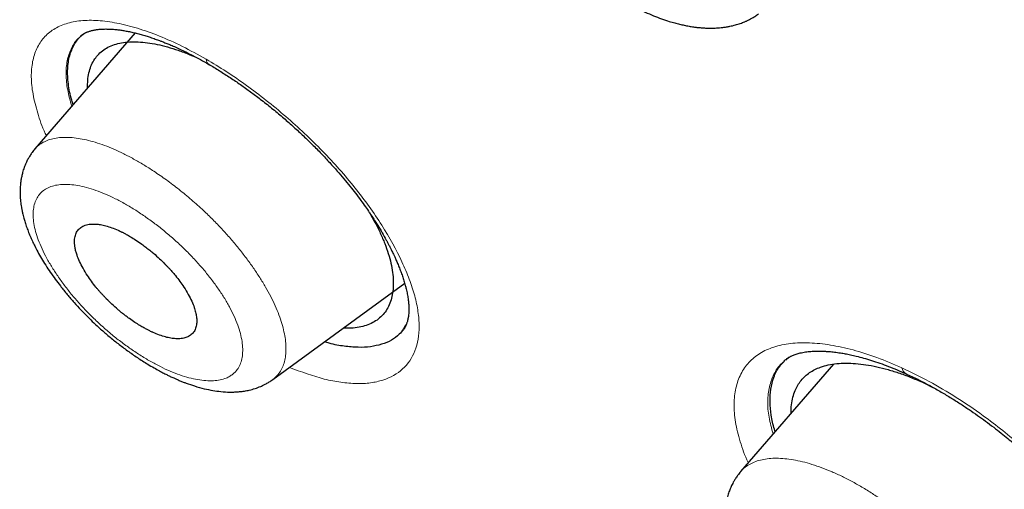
# Model space of a CAD drawing. Header units: millimetres. Extents: x 8 to 473, y 11 to 654.
# Tile 128 of 656: x 423.79 to 435.31, y 153.58 to 159.08. Entities that reach past the tile are written whole.
import ezdxf

# ---------------------------------------------------------------- set-up
doc = ezdxf.new("R2010")
doc.units = ezdxf.units.MM

msp = doc.modelspace()

# ---------------------------------------------------------------- linework, layer by layer
at = {"color": 7, "linetype": 'Continuous', "lineweight": 30}
for p, q in [((425.137, 158.921), (423.964, 157.565)), ((424.515, 158.897), (424.501, 158.884)), ((423.965, 157.564), (423.966, 157.565)), ((426.748, 154.866), (428.294, 155.993)), ((433.314, 155.047), (432.227, 153.79)), ((434.373, 154.827), (434.477, 154.776))]:
    msp.add_line(p, q, dxfattribs=at)
at = {"color": 8, "linetype": 'Continuous', "lineweight": 0}
for p, q in [((424.541, 158.914), (424.506, 158.885)), ((432.794, 155.127), (432.755, 155.095))]:
    msp.add_line(p, q, dxfattribs=at)
for centre, radius, start, end in [((426.044, 158.615), 0.0745, 180.6916, 235.0083), ((434.207, 155.015), 0.0915, 186.6301, 240.3344)]:
    msp.add_arc(centre, radius, start, end, dxfattribs=at)
at = {"color": 7, "linetype": 'Continuous', "lineweight": 30}
for points, knots in [([(461.434, 127.874), (461.503, 128.563), (461.639, 129.933), (461.54, 132.212), (461.29, 134.581), (460.901, 137.032), (460.362, 139.8), (459.645, 142.896), (458.744, 146.322), (457.642, 150.206), (456.345, 154.543), (454.93, 159.312), (453.45, 164.132), (451.817, 169.061), (450.26, 173.284), (448.852, 176.755), (447.679, 179.425), (446.358, 182.169), (444.847, 184.993), (443.205, 187.727), (441.44, 190.34), (439.591, 192.787), (437.567, 195.163), (435.439, 197.421), (433.265, 199.554), (430.707, 201.901), (427.767, 204.412), (424.458, 207.034), (421.166, 209.481), (417.898, 211.771), (414.664, 213.894), (411.475, 215.849), (408.338, 217.655), (405.242, 219.372), (402.157, 221.077), (399.085, 222.71), (396.044, 224.214), (393.06, 225.541), (390.158, 226.671), (387.349, 227.606), (384.65, 228.31), (382.381, 228.689), (380.529, 228.788), (379.054, 228.678), (377.734, 228.33), (376.634, 227.685), (375.805, 226.721), (375.206, 225.417), (374.869, 224.029), (374.819, 222.972), (374.8, 222.571)], [0, 0, 0, 0, 0.0200047, 0.0398126, 0.0594823, 0.0790442, 0.098539, 0.1240032, 0.1493793, 0.1746635, 0.2089867, 0.2432628, 0.2776948, 0.3122934, 0.3470638, 0.3645565, 0.3821766, 0.3999474, 0.417905, 0.4360854, 0.4514078, 0.4669063, 0.4824142, 0.4977299, 0.5128612, 0.5278497, 0.5501285, 0.5722459, 0.5942634, 0.6162413, 0.6382062, 0.660093, 0.6818368, 0.7033851, 0.7249325, 0.7466767, 0.7685648, 0.7905255, 0.8125089, 0.8345238, 0.8566401, 0.8789195, 0.893908, 0.9090407, 0.9243532, 0.9398664, 0.9553564, 0.9706894, 0.9888644, 1, 1, 1, 1]), ([(459.222, 127.783), (459.279, 128.334), (459.392, 129.433), (459.354, 131.24), (459.203, 133.126), (458.946, 135.084), (458.606, 137.096), (458.12, 139.544), (457.444, 142.453), (456.55, 145.836), (455.526, 149.427), (454.387, 153.21), (453.193, 157.163), (451.97, 161.137), (450.669, 165.161), (449.243, 169.258), (447.913, 172.748), (446.74, 175.593), (445.791, 177.759), (444.755, 179.961), (443.615, 182.199), (442.353, 184.472), (441.065, 186.581), (439.779, 188.505), (438.531, 190.231), (437.189, 191.934), (435.607, 193.78), (433.775, 195.737), (431.713, 197.775), (429.472, 199.849), (427.063, 201.942), (424.497, 204.038), (421.926, 206.024), (419.361, 207.91), (416.594, 209.848), (413.637, 211.799), (410.505, 213.728), (407.407, 215.519), (404.335, 217.224), (401.274, 218.913), (398.238, 220.521), (395.247, 221.992), (392.516, 223.197), (390.046, 224.162), (387.827, 224.928), (385.677, 225.555), (383.612, 226.025), (381.762, 226.295), (380.136, 226.366), (378.734, 226.248), (377.595, 225.937), (376.712, 225.458), (376.055, 224.861), (375.536, 224.114), (375.103, 223.143), (374.794, 221.92), (374.634, 220.435), (374.621, 218.835), (374.727, 217.149), (374.931, 215.396), (375.305, 212.994), (375.923, 209.899), (376.848, 206.079), (377.905, 202.19), (379.046, 198.262), (380.219, 194.321), (381.349, 190.585), (382.48, 187.024), (383.628, 183.631), (384.881, 180.183), (386.104, 177.101), (386.984, 174.991), (387.408, 174.052), (387.49, 173.87)], [0, 0, 0, 0, 0.012215, 0.024412, 0.036596, 0.048766, 0.060927, 0.073082, 0.092172, 0.111249, 0.13031, 0.151946, 0.173571, 0.195212, 0.216878, 0.238563, 0.260269, 0.271132, 0.282006, 0.292893, 0.303792, 0.314705, 0.32563, 0.333834, 0.342045, 0.350258, 0.35847, 0.369407, 0.38033, 0.391239, 0.404312, 0.417369, 0.430424, 0.443476, 0.456526, 0.472832, 0.489119, 0.505383, 0.521624, 0.537868, 0.55414, 0.570431, 0.586733, 0.59978, 0.61283, 0.625882, 0.638943, 0.652018, 0.662926, 0.673848, 0.684783, 0.692993, 0.701206, 0.709417, 0.717621, 0.728547, 0.739459, 0.750357, 0.761244, 0.772118, 0.782981, 0.804686, 0.826372, 0.848038, 0.869678, 0.891304, 0.912939, 0.931134, 0.949343, 0.967563, 0.985796, 0.997263, 1, 1, 1, 1]), ([(404.423, 216.669), (404.504, 216.624), (404.661, 216.537), (404.892, 216.409), (405.115, 216.285), (405.328, 216.167), (405.533, 216.053), (405.725, 215.946), (405.904, 215.846), (406.072, 215.752), (406.232, 215.663), (406.384, 215.578), (406.534, 215.494), (406.679, 215.412), (406.82, 215.333), (406.951, 215.259), (407.073, 215.191), (407.187, 215.126), (407.298, 215.064), (407.409, 215.001), (407.616, 214.884), (407.923, 214.709), (408.331, 214.476), (408.745, 214.238), (409.271, 213.934), (409.908, 213.562), (410.657, 213.119), (411.407, 212.667), (412.164, 212.204), (412.928, 211.729), (413.699, 211.24), (414.471, 210.743), (415.246, 210.236), (416.023, 209.719), (416.801, 209.192), (417.563, 208.668), (418.308, 208.148), (419.037, 207.632), (419.638, 207.2), (420.111, 206.857), (420.455, 206.605), (420.8, 206.352), (421.146, 206.095), (421.464, 205.858), (421.754, 205.641), (422.015, 205.444), (422.281, 205.242), (422.552, 205.036), (422.825, 204.827), (423.096, 204.618), (423.329, 204.437), (423.525, 204.285), (423.683, 204.162), (423.839, 204.039), (423.993, 203.919), (424.129, 203.812), (424.244, 203.721), (424.339, 203.646), (424.412, 203.588), (424.465, 203.545), (424.502, 203.517), (424.535, 203.49), (424.563, 203.468), (424.584, 203.451), (424.6, 203.438), (424.616, 203.426), (424.636, 203.409), (424.662, 203.389), (424.699, 203.36), (424.747, 203.321), (424.808, 203.273), (424.876, 203.218), (424.95, 203.158), (425.029, 203.095), (425.111, 203.029), (425.194, 202.962), (425.277, 202.895), (425.429, 202.772), (425.649, 202.593), (425.934, 202.36), (426.22, 202.124), (426.508, 201.886), (426.8, 201.643), (427.092, 201.397), (427.387, 201.147), (427.641, 200.931), (427.853, 200.749), (428.022, 200.603), (428.193, 200.455), (428.363, 200.307), (428.528, 200.163), (428.685, 200.025), (428.832, 199.896), (428.971, 199.773), (429.093, 199.665), (429.199, 199.571), (429.291, 199.489), (429.377, 199.412), (429.46, 199.337), (429.552, 199.255), (429.659, 199.159), (429.783, 199.046), (429.917, 198.925), (430.06, 198.795), (430.213, 198.655), (430.375, 198.506), (430.545, 198.35), (430.717, 198.19), (430.889, 198.03), (431.103, 197.829), (431.36, 197.587), (431.656, 197.306), (431.95, 197.023), (432.245, 196.737), (432.541, 196.446), (432.836, 196.154), (433.129, 195.86), (433.448, 195.537), (433.792, 195.184), (434.16, 194.801), (434.526, 194.414), (434.889, 194.024), (435.25, 193.631), (435.607, 193.234), (435.96, 192.835), (436.309, 192.433), (436.652, 192.03), (436.991, 191.625), (437.325, 191.218), (437.652, 190.811), (437.973, 190.404), (438.29, 189.995), (438.605, 189.58), (438.862, 189.236), (439.06, 188.966), (439.201, 188.773), (439.34, 188.58), (439.475, 188.39), (439.604, 188.209), (439.725, 188.037), (439.839, 187.874), (439.946, 187.719), (440.037, 187.588), (440.112, 187.478), (440.173, 187.388), (440.233, 187.3), (440.294, 187.21), (440.36, 187.112), (440.432, 187.005), (440.508, 186.89), (440.59, 186.767), (440.677, 186.634), (440.771, 186.491), (440.86, 186.353), (440.944, 186.223), (441.021, 186.101), (441.1, 185.979), (441.175, 185.861), (441.243, 185.752), (441.305, 185.654), (441.36, 185.567), (441.408, 185.489), (441.446, 185.428), (441.476, 185.38), (441.497, 185.346), (441.514, 185.318), (441.527, 185.298), (441.537, 185.281), (441.55, 185.26), (441.571, 185.227), (441.599, 185.18), (441.635, 185.122), (441.677, 185.053), (441.724, 184.977), (441.774, 184.895), (441.824, 184.812), (441.875, 184.729), (441.925, 184.644), (442.007, 184.508), (442.12, 184.319), (442.272, 184.061), (442.433, 183.785), (442.602, 183.492), (442.767, 183.201), (442.927, 182.916), (443.082, 182.637), (443.232, 182.363), (443.414, 182.028), (443.627, 181.631), (443.869, 181.17), (444.105, 180.712), (444.337, 180.254), (444.565, 179.798), (444.788, 179.343), (445.028, 178.843), (445.286, 178.299), (445.558, 177.711), (445.777, 177.229), (445.946, 176.85), (446.07, 176.571), (446.195, 176.286), (446.321, 175.996), (446.425, 175.754), (446.507, 175.561), (446.567, 175.419), (446.628, 175.276), (446.688, 175.133), (446.747, 174.993), (446.806, 174.851), (446.865, 174.708), (446.924, 174.566), (446.979, 174.433), (447.03, 174.309), (447.077, 174.193), (447.121, 174.086), (447.164, 173.98), (447.209, 173.869), (447.258, 173.748), (447.311, 173.615), (447.368, 173.474), (447.428, 173.323), (447.491, 173.165), (447.556, 172.998), (447.624, 172.827), (447.712, 172.602), (447.819, 172.328), (447.951, 171.987), (448.085, 171.636), (448.222, 171.275), (448.43, 170.723), (448.707, 169.977), (449.035, 169.073), (449.343, 168.207), (449.633, 167.377), (449.916, 166.55), (450.234, 165.609), (450.582, 164.555), (450.96, 163.389), (451.328, 162.228), (451.69, 161.072), (452.077, 159.813), (452.49, 158.452), (452.93, 156.99), (453.366, 155.53), (453.803, 154.071), (454.239, 152.614), (454.671, 151.161), (455.073, 149.793), (455.443, 148.511), (455.782, 147.316), (456.074, 146.261), (456.321, 145.346), (456.48, 144.746), (456.59, 144.323), (456.654, 144.073), (456.72, 143.816), (456.787, 143.553), (456.848, 143.309), (456.904, 143.087), (456.953, 142.888), (457.001, 142.692), (457.047, 142.503), (457.087, 142.34), (457.12, 142.2), (457.149, 142.081), (457.172, 141.983), (457.191, 141.903), (457.205, 141.844), (457.217, 141.791), (457.227, 141.748), (457.235, 141.715), (457.241, 141.691), (457.246, 141.668), (457.252, 141.642), (457.26, 141.61), (457.269, 141.569), (457.281, 141.518), (457.296, 141.455), (457.312, 141.386), (457.343, 141.249), (457.391, 141.042), (457.448, 140.789), (457.5, 140.552), (457.548, 140.333), (457.596, 140.114), (457.643, 139.896), (457.688, 139.682), (457.74, 139.434), (457.797, 139.154), (457.86, 138.842), (457.918, 138.544), (457.973, 138.257), (458.025, 137.979), (458.076, 137.701), (458.126, 137.422), (458.175, 137.14), (458.222, 136.863), (458.266, 136.592), (458.309, 136.327), (458.344, 136.097), (458.373, 135.907), (458.394, 135.763), (458.413, 135.628), (458.43, 135.509), (458.445, 135.404), (458.458, 135.312), (458.469, 135.227), (458.48, 135.143), (458.492, 135.055), (458.504, 134.963), (458.516, 134.864), (458.529, 134.761), (458.543, 134.652), (458.557, 134.535), (458.573, 134.391), (458.593, 134.22), (458.613, 134.026), (458.633, 133.832), (458.652, 133.64), (458.669, 133.448), (458.683, 133.293), (458.693, 133.172), (458.699, 133.087), (458.706, 133.002), (458.712, 132.919), (458.718, 132.842), (458.722, 132.773), (458.726, 132.713), (458.73, 132.661), (458.733, 132.615), (458.735, 132.577), (458.737, 132.544), (458.739, 132.516), (458.74, 132.487), (458.742, 132.454), (458.744, 132.416), (458.747, 132.372), (458.75, 132.323), (458.752, 132.268), (458.755, 132.209), (458.758, 132.143), (458.762, 132.072), (458.765, 131.995), (458.768, 131.912), (458.771, 131.824), (458.775, 131.725), (458.778, 131.62), (458.78, 131.51), (458.782, 131.405), (458.784, 131.304), (458.785, 131.208), (458.785, 131.12), (458.785, 131.038), (458.785, 130.968), (458.785, 130.906), (458.785, 130.848), (458.784, 130.787), (458.783, 130.721), (458.782, 130.643), (458.78, 130.551), (458.777, 130.444), (458.773, 130.347), (458.77, 130.26), (458.767, 130.186), (458.763, 130.11), (458.759, 130.036), (458.756, 129.966), (458.752, 129.902), (458.748, 129.844), (458.744, 129.792), (458.741, 129.745), (458.738, 129.703), (458.735, 129.665), (458.732, 129.634), (458.73, 129.607), (458.728, 129.585), (458.727, 129.566), (458.725, 129.549), (458.724, 129.531), (458.722, 129.509), (458.719, 129.481), (458.716, 129.447), (458.712, 129.406), (458.708, 129.36), (458.702, 129.307), (458.696, 129.248), (458.689, 129.183), (458.681, 129.111), (458.671, 129.034), (458.661, 128.952), (458.649, 128.863), (458.635, 128.768), (458.62, 128.668), (458.603, 128.563), (458.584, 128.452), (458.563, 128.336), (458.548, 128.257), (458.54, 128.217)], [0, 0, 0, 0, 0.00246, 0.004828, 0.007103, 0.009285, 0.011374, 0.013371, 0.015169, 0.016884, 0.018517, 0.020068, 0.021536, 0.023078, 0.024518, 0.025855, 0.027089, 0.028228, 0.029348, 0.030473, 0.031603, 0.035684, 0.039833, 0.044047, 0.048279, 0.055837, 0.063394, 0.07095, 0.078506, 0.086216, 0.093926, 0.101636, 0.109346, 0.117055, 0.124765, 0.132474, 0.139655, 0.146834, 0.154015, 0.1574, 0.160784, 0.164169, 0.167556, 0.171003, 0.17352, 0.176084, 0.178695, 0.181351, 0.184052, 0.186724, 0.189334, 0.190913, 0.192469, 0.194001, 0.195511, 0.196986, 0.19799, 0.198916, 0.199765, 0.200139, 0.200495, 0.200834, 0.201123, 0.201323, 0.20145, 0.201592, 0.201791, 0.202047, 0.202362, 0.202861, 0.203459, 0.204156, 0.204862, 0.205648, 0.20647, 0.207288, 0.208101, 0.208911, 0.211769, 0.214574, 0.217326, 0.220214, 0.22306, 0.225936, 0.228847, 0.231792, 0.233456, 0.235132, 0.236818, 0.238514, 0.240179, 0.241728, 0.243189, 0.244564, 0.245853, 0.246822, 0.247736, 0.248594, 0.249397, 0.250207, 0.251351, 0.25259, 0.253923, 0.255357, 0.256887, 0.258512, 0.260231, 0.261975, 0.263697, 0.265398, 0.26846, 0.27145, 0.274368, 0.277415, 0.280434, 0.283452, 0.286469, 0.289487, 0.293335, 0.297186, 0.301038, 0.304893, 0.308752, 0.312618, 0.316483, 0.320333, 0.324177, 0.328016, 0.331853, 0.335689, 0.339456, 0.343247, 0.347096, 0.351007, 0.352779, 0.354564, 0.356361, 0.358114, 0.35979, 0.361359, 0.362853, 0.364272, 0.365615, 0.366468, 0.367288, 0.368074, 0.36887, 0.369766, 0.370766, 0.371804, 0.372934, 0.374158, 0.375474, 0.376881, 0.377957, 0.37908, 0.380245, 0.381351, 0.382361, 0.38326, 0.384067, 0.384782, 0.385405, 0.38577, 0.386093, 0.386351, 0.386536, 0.386659, 0.386807, 0.387128, 0.387559, 0.388099, 0.38873, 0.389459, 0.390216, 0.390981, 0.391753, 0.392531, 0.393318, 0.395517, 0.397771, 0.400454, 0.403196, 0.405899, 0.40855, 0.411148, 0.413694, 0.416188, 0.420529, 0.424846, 0.429163, 0.433481, 0.437802, 0.442123, 0.446445, 0.45209, 0.457737, 0.463383, 0.466045, 0.468743, 0.471505, 0.474331, 0.47722, 0.47859, 0.479974, 0.481372, 0.482784, 0.484171, 0.485496, 0.486978, 0.488373, 0.489682, 0.490906, 0.492043, 0.493094, 0.494092, 0.495164, 0.49638, 0.497691, 0.499097, 0.500578, 0.502152, 0.503818, 0.50554, 0.507242, 0.510525, 0.513727, 0.517435, 0.521029, 0.524569, 0.534051, 0.543533, 0.552, 0.560466, 0.568933, 0.5774, 0.589495, 0.60159, 0.613685, 0.62578, 0.637875, 0.653302, 0.668729, 0.684157, 0.699585, 0.715012, 0.730438, 0.745865, 0.758697, 0.771529, 0.78436, 0.792828, 0.801296, 0.803961, 0.806689, 0.809498, 0.812389, 0.815361, 0.817528, 0.819737, 0.821932, 0.824017, 0.825989, 0.827363, 0.828677, 0.82993, 0.83064, 0.831321, 0.831914, 0.832405, 0.832743, 0.833008, 0.833229, 0.833512, 0.833867, 0.834294, 0.834889, 0.835584, 0.836375, 0.837196, 0.840193, 0.84329, 0.845703, 0.848174, 0.850673, 0.853132, 0.855549, 0.857923, 0.861569, 0.86511, 0.868594, 0.8718, 0.875007, 0.878213, 0.881422, 0.884697, 0.888066, 0.89111, 0.894227, 0.897417, 0.899248, 0.900966, 0.902569, 0.904058, 0.905232, 0.906325, 0.907335, 0.9083, 0.909348, 0.910489, 0.91165, 0.912895, 0.914222, 0.915633, 0.917127, 0.919487, 0.921872, 0.924252, 0.926627, 0.928996, 0.93136, 0.93243, 0.933499, 0.934567, 0.935624, 0.9366, 0.937481, 0.938224, 0.938883, 0.939458, 0.939948, 0.940353, 0.940679, 0.941031, 0.941451, 0.941941, 0.942502, 0.943125, 0.943817, 0.944581, 0.945414, 0.946335, 0.947329, 0.948396, 0.949536, 0.950729, 0.952236, 0.953663, 0.955011, 0.956368, 0.957633, 0.958807, 0.959889, 0.960881, 0.961618, 0.962376, 0.963196, 0.96408, 0.965027, 0.966363, 0.967808, 0.969362, 0.970346, 0.97137, 0.972433, 0.973483, 0.974457, 0.975339, 0.976146, 0.976878, 0.977537, 0.978138, 0.978661, 0.979103, 0.979468, 0.979806, 0.980045, 0.980281, 0.980519, 0.980827, 0.981225, 0.981714, 0.982294, 0.982964, 0.983726, 0.984578, 0.985522, 0.986557, 0.987683, 0.9889, 0.990209, 0.99161, 0.993103, 0.994688, 0.996366, 0.998136, 1, 1, 1, 1]), ([(429.61, 161.801), (429.598, 161.787), (429.577, 161.762), (429.552, 161.725), (429.533, 161.695), (429.518, 161.669), (429.501, 161.636), (429.482, 161.594), (429.463, 161.544), (429.448, 161.497), (429.437, 161.451), (429.428, 161.403), (429.421, 161.351), (429.417, 161.3), (429.416, 161.249), (429.416, 161.2), (429.419, 161.152), (429.424, 161.105), (429.431, 161.06), (429.439, 161.014), (429.449, 160.969), (429.459, 160.928), (429.471, 160.887), (429.485, 160.843), (429.502, 160.794), (429.524, 160.736), (429.55, 160.675), (429.578, 160.616), (429.603, 160.566), (429.625, 160.525), (429.645, 160.49), (429.66, 160.463), (429.674, 160.44), (429.687, 160.418), (429.703, 160.393), (429.722, 160.362), (429.749, 160.321), (429.786, 160.268), (429.832, 160.204), (429.884, 160.136), (429.942, 160.065), (430.006, 159.991), (430.076, 159.915), (430.153, 159.836), (430.231, 159.762), (430.308, 159.692), (430.384, 159.627), (430.463, 159.563), (430.543, 159.502), (430.624, 159.444), (430.704, 159.39), (430.779, 159.342), (430.843, 159.304), (430.893, 159.275), (430.93, 159.255), (430.957, 159.24), (430.983, 159.227), (431.015, 159.21), (431.058, 159.189), (431.124, 159.158), (431.207, 159.122), (431.301, 159.086), (431.383, 159.059), (431.453, 159.039), (431.511, 159.024), (431.568, 159.011), (431.622, 159), (431.671, 158.993), (431.719, 158.986), (431.766, 158.982), (431.817, 158.979), (431.866, 158.977), (431.909, 158.978), (431.946, 158.979), (431.982, 158.982), (432.021, 158.986), (432.061, 158.992), (432.099, 158.999), (432.134, 159.006), (432.175, 159.017), (432.222, 159.032), (432.262, 159.047), (432.288, 159.058), (432.301, 159.064), (432.315, 159.071), (432.334, 159.08), (432.36, 159.094), (432.397, 159.116), (432.422, 159.134), (432.437, 159.144)], [0, 0, 0, 0, 0.013104, 0.023714, 0.031805, 0.038145, 0.044615, 0.057809, 0.070984, 0.082396, 0.093349, 0.104755, 0.11721, 0.131043, 0.14158, 0.152939, 0.165745, 0.175352, 0.185414, 0.197685, 0.207266, 0.216677, 0.226091, 0.235625, 0.246961, 0.260321, 0.276031, 0.289531, 0.300853, 0.310275, 0.318162, 0.324525, 0.329154, 0.333957, 0.339914, 0.34702, 0.355276, 0.368971, 0.384259, 0.400446, 0.417539, 0.435545, 0.454476, 0.474346, 0.495179, 0.512543, 0.530458, 0.548921, 0.567429, 0.584432, 0.603434, 0.619945, 0.633972, 0.64552, 0.652526, 0.65815, 0.66273, 0.6693, 0.678587, 0.690607, 0.711323, 0.731771, 0.751834, 0.765776, 0.778163, 0.789861, 0.802499, 0.814237, 0.823025, 0.834363, 0.846391, 0.857795, 0.868185, 0.876149, 0.88397, 0.893009, 0.903611, 0.912844, 0.920682, 0.928708, 0.942557, 0.955899, 0.959289, 0.96271, 0.966162, 0.970109, 0.977541, 0.9875, 1, 1, 1, 1]), ([(424.413, 158.084), (424.407, 158.1), (424.377, 158.187), (424.352, 158.33), (424.342, 158.505), (424.366, 158.658), (424.421, 158.786), (424.481, 158.873), (424.531, 158.907), (424.544, 158.916)], [0, 0, 0, 0, 0.0431905, 0.2230364, 0.40206, 0.580893, 0.7595546, 0.9377362, 1, 1, 1, 1]), ([(424.496, 158.882), (424.499, 158.885), (424.505, 158.891), (424.516, 158.899), (424.527, 158.906), (424.539, 158.914), (424.549, 158.919), (424.558, 158.923), (424.564, 158.927), (424.574, 158.931), (424.586, 158.936), (424.601, 158.941), (424.617, 158.946), (424.632, 158.95), (424.654, 158.955), (424.685, 158.961), (424.728, 158.966), (424.779, 158.968), (424.836, 158.967), (424.892, 158.964), (424.945, 158.958), (424.993, 158.951), (425.044, 158.942), (425.097, 158.931), (425.151, 158.918), (425.207, 158.904), (425.262, 158.887), (425.308, 158.873), (425.345, 158.86), (425.372, 158.851), (425.397, 158.842), (425.424, 158.832), (425.457, 158.819), (425.497, 158.803), (425.545, 158.784), (425.599, 158.76), (425.662, 158.732), (425.734, 158.698), (425.814, 158.657), (425.904, 158.61), (425.968, 158.573), (426.001, 158.554)], [0, 0, 0, 0, 0.02904, 0.0538861, 0.0745188, 0.0911887, 0.1056959, 0.1184038, 0.1298143, 0.1428262, 0.1621454, 0.1829138, 0.2017743, 0.218697, 0.2350182, 0.2722316, 0.3107704, 0.3509633, 0.3930543, 0.4373473, 0.4663635, 0.4963923, 0.5268007, 0.5572901, 0.5878617, 0.6185161, 0.6486323, 0.6753285, 0.691018, 0.7050154, 0.7173165, 0.7289241, 0.7448899, 0.7659215, 0.7879931, 0.8138126, 0.8433981, 0.8767732, 0.9139688, 0.9550259, 1, 1, 1, 1]), ([(424.581, 158.278), (424.581, 158.308), (424.581, 158.37), (424.595, 158.454), (424.618, 158.533), (424.653, 158.602), (424.697, 158.663), (424.752, 158.714), (424.818, 158.755), (424.893, 158.786), (424.977, 158.807), (425.071, 158.817), (425.172, 158.818), (425.28, 158.808), (425.395, 158.789), (425.515, 158.759), (425.641, 158.72), (425.76, 158.676), (425.838, 158.641), (425.872, 158.626)], [0, 0, 0, 0, 0.057019, 0.116961, 0.176845, 0.236672, 0.296448, 0.356194, 0.415946, 0.475736, 0.53559, 0.595515, 0.655496, 0.715506, 0.775513, 0.835487, 0.895406, 0.955267, 1, 1, 1, 1]), ([(425.999, 158.556), (426.041, 158.53), (426.125, 158.48), (426.25, 158.4), (426.371, 158.318), (426.488, 158.234), (426.61, 158.143), (426.734, 158.045), (426.861, 157.939), (426.98, 157.835), (427.096, 157.729), (427.208, 157.621), (427.316, 157.512), (427.414, 157.407), (427.502, 157.309), (427.581, 157.216), (427.652, 157.13), (427.718, 157.046), (427.778, 156.966), (427.832, 156.891), (427.878, 156.825), (427.916, 156.768), (427.949, 156.717), (427.987, 156.657), (428.031, 156.583), (428.07, 156.515), (428.097, 156.464), (428.113, 156.433), (428.126, 156.407), (428.137, 156.387), (428.146, 156.368), (428.157, 156.345), (428.171, 156.316), (428.187, 156.28), (428.207, 156.235), (428.228, 156.185), (428.248, 156.131), (428.268, 156.077), (428.285, 156.022), (428.3, 155.973), (428.31, 155.931), (428.318, 155.898), (428.324, 155.868), (428.329, 155.839), (428.334, 155.811), (428.337, 155.783), (428.34, 155.755), (428.342, 155.73), (428.343, 155.705), (428.343, 155.68), (428.342, 155.653), (428.34, 155.626), (428.337, 155.604), (428.334, 155.587), (428.331, 155.573), (428.328, 155.56), (428.325, 155.547), (428.321, 155.533), (428.317, 155.521), (428.313, 155.511), (428.309, 155.502), (428.305, 155.493), (428.3, 155.483), (428.295, 155.474), (428.289, 155.465), (428.283, 155.455), (428.275, 155.444), (428.268, 155.436), (428.265, 155.432)], [0, 0, 0, 0, 0.029589, 0.058326, 0.086218, 0.11327, 0.139483, 0.171065, 0.201332, 0.230283, 0.257917, 0.287886, 0.316141, 0.342691, 0.367544, 0.390709, 0.412196, 0.432001, 0.452972, 0.47165, 0.488036, 0.502133, 0.514351, 0.526668, 0.548161, 0.570657, 0.579767, 0.58824, 0.594988, 0.600005, 0.604496, 0.610471, 0.61814, 0.627501, 0.639991, 0.654281, 0.669471, 0.685503, 0.70237, 0.720017, 0.732818, 0.743746, 0.753692, 0.763492, 0.773149, 0.782666, 0.792518, 0.803005, 0.814145, 0.826286, 0.840109, 0.853789, 0.865155, 0.874451, 0.883107, 0.889838, 0.898331, 0.908466, 0.917277, 0.924097, 0.931114, 0.938852, 0.946631, 0.954321, 0.961771, 0.971875, 0.984623, 1, 1, 1, 1]), ([(423.965, 157.566), (423.954, 157.552), (423.934, 157.527), (423.909, 157.492), (423.893, 157.464), (423.88, 157.442), (423.87, 157.421), (423.855, 157.39), (423.837, 157.346), (423.82, 157.294), (423.809, 157.244), (423.801, 157.2), (423.796, 157.161), (423.792, 157.125), (423.791, 157.091), (423.79, 157.057), (423.791, 157.023), (423.793, 156.987), (423.796, 156.952), (423.801, 156.917), (423.806, 156.881), (423.813, 156.843), (423.822, 156.805), (423.832, 156.764), (423.845, 156.717), (423.863, 156.661), (423.884, 156.603), (423.908, 156.544), (423.934, 156.487), (423.963, 156.426), (423.998, 156.359), (424.041, 156.283), (424.09, 156.203), (424.144, 156.122), (424.201, 156.042), (424.267, 155.955), (424.34, 155.864), (424.421, 155.77), (424.5, 155.684), (424.578, 155.604), (424.655, 155.529), (424.739, 155.452), (424.833, 155.371), (424.938, 155.286), (425.049, 155.203), (425.165, 155.122), (425.269, 155.056), (425.355, 155.005), (425.419, 154.97), (425.472, 154.942), (425.509, 154.923), (425.534, 154.911), (425.55, 154.903), (425.568, 154.895), (425.593, 154.884), (425.625, 154.869), (425.662, 154.854), (425.7, 154.838), (425.757, 154.817), (425.839, 154.789), (425.943, 154.76), (426.046, 154.739), (426.145, 154.725), (426.232, 154.72), (426.305, 154.721), (426.361, 154.725), (426.418, 154.732), (426.478, 154.744), (426.542, 154.761), (426.593, 154.78), (426.627, 154.796), (426.649, 154.806), (426.676, 154.82), (426.71, 154.84), (426.734, 154.857), (426.748, 154.866)], [0, 0, 0, 0, 0.012855, 0.023027, 0.030484, 0.035892, 0.041327, 0.04693, 0.060832, 0.075693, 0.087244, 0.098453, 0.10817, 0.116655, 0.124908, 0.133259, 0.141317, 0.150433, 0.159327, 0.167283, 0.175546, 0.185458, 0.195223, 0.203394, 0.21507, 0.228994, 0.243534, 0.257158, 0.271045, 0.284102, 0.300328, 0.318857, 0.337909, 0.357496, 0.377263, 0.396289, 0.420441, 0.443212, 0.464609, 0.484639, 0.503474, 0.522562, 0.546201, 0.570672, 0.596009, 0.622244, 0.649417, 0.666089, 0.680468, 0.692473, 0.702092, 0.706005, 0.709317, 0.712914, 0.718358, 0.725688, 0.73479, 0.743643, 0.75154, 0.773654, 0.800181, 0.823756, 0.846223, 0.871382, 0.885783, 0.899294, 0.912903, 0.927247, 0.944486, 0.9614, 0.966411, 0.971516, 0.978623, 0.988116, 1, 1, 1, 1]), ([(427.882, 156.818), (427.904, 156.78), (427.95, 156.7), (428.01, 156.579), (428.062, 156.457), (428.104, 156.339), (428.134, 156.226), (428.154, 156.119), (428.162, 156.018), (428.159, 155.924), (428.146, 155.837), (428.122, 155.758), (428.087, 155.687), (428.042, 155.626), (427.987, 155.573), (427.921, 155.531), (427.845, 155.499), (427.76, 155.478), (427.67, 155.466), (427.604, 155.467), (427.572, 155.467)], [0, 0, 0, 0, 0.049672, 0.105712, 0.161736, 0.217785, 0.273868, 0.330006, 0.386204, 0.442448, 0.498713, 0.554971, 0.611193, 0.667362, 0.723476, 0.779551, 0.835588, 0.891622, 0.947684, 1, 1, 1, 1]), ([(425.347, 155.418), (425.373, 155.407), (425.423, 155.386), (425.493, 155.364), (425.557, 155.35), (425.608, 155.344), (425.647, 155.344), (425.678, 155.346), (425.706, 155.351), (425.731, 155.357), (425.754, 155.366), (425.783, 155.382), (425.815, 155.408), (425.843, 155.452), (425.857, 155.501), (425.861, 155.551), (425.857, 155.601), (425.847, 155.654), (425.829, 155.715), (425.802, 155.784), (425.761, 155.864), (425.714, 155.942), (425.662, 156.016), (425.621, 156.068), (425.589, 156.107), (425.569, 156.13), (425.549, 156.153), (425.528, 156.176), (425.506, 156.199), (425.471, 156.234), (425.421, 156.283), (425.37, 156.329), (425.331, 156.361), (425.31, 156.379), (425.288, 156.397), (425.264, 156.415), (425.241, 156.433), (425.201, 156.461), (425.149, 156.497), (425.088, 156.535), (425.046, 156.559), (425.018, 156.574), (425.003, 156.582), (424.989, 156.589), (424.976, 156.595), (424.965, 156.6), (424.955, 156.605), (424.946, 156.609), (424.915, 156.623), (424.864, 156.644), (424.794, 156.666), (424.731, 156.68), (424.679, 156.686), (424.635, 156.687), (424.598, 156.684), (424.566, 156.677), (424.538, 156.667), (424.505, 156.651), (424.472, 156.623), (424.445, 156.58), (424.431, 156.535), (424.427, 156.491), (424.428, 156.452), (424.433, 156.411), (424.443, 156.367), (424.459, 156.314), (424.486, 156.248), (424.526, 156.168), (424.574, 156.09), (424.625, 156.016), (424.668, 155.961), (424.702, 155.92), (424.726, 155.892), (424.751, 155.864), (424.777, 155.837), (424.814, 155.798), (424.867, 155.747), (424.917, 155.702), (424.951, 155.673), (424.967, 155.66), (424.983, 155.646), (425, 155.633), (425.017, 155.62), (425.034, 155.607), (425.052, 155.593), (425.085, 155.569), (425.132, 155.537), (425.189, 155.501), (425.237, 155.473), (425.276, 155.453), (425.306, 155.437), (425.327, 155.427), (425.34, 155.422), (425.345, 155.419), (425.347, 155.418), (425.347, 155.418), (425.347, 155.418), (425.347, 155.418), (425.347, 155.418)], [0, 0, 0, 0, 0.018073, 0.035453, 0.05214, 0.068135, 0.078416, 0.088389, 0.098054, 0.107412, 0.116463, 0.125206, 0.146373, 0.167396, 0.188279, 0.203856, 0.219355, 0.23478, 0.250129, 0.26905, 0.288729, 0.309167, 0.325, 0.341261, 0.34678, 0.352345, 0.357959, 0.363621, 0.36933, 0.375088, 0.389753, 0.406623, 0.411407, 0.416343, 0.421431, 0.42667, 0.43206, 0.437601, 0.453203, 0.466732, 0.478188, 0.48195, 0.485421, 0.488599, 0.491486, 0.494082, 0.496385, 0.498397, 0.500117, 0.517837, 0.534957, 0.551476, 0.567394, 0.579698, 0.591618, 0.603154, 0.614306, 0.625075, 0.646062, 0.66698, 0.68783, 0.700315, 0.712776, 0.725216, 0.737634, 0.75003, 0.769031, 0.78876, 0.80922, 0.82505, 0.841292, 0.847908, 0.854589, 0.861336, 0.86815, 0.87503, 0.890048, 0.906992, 0.910548, 0.914179, 0.917884, 0.921664, 0.925518, 0.929447, 0.93345, 0.937527, 0.952084, 0.964714, 0.975416, 0.98419, 0.991035, 0.995952, 0.998941, 0.999711, 0.999916, 0.999973, 0.99999, 1, 1, 1, 1]), ([(428.319, 155.528), (428.293, 155.482), (428.228, 155.367), (428.069, 155.287), (427.897, 155.248), (427.75, 155.24), (427.586, 155.256), (427.456, 155.275), (427.374, 155.303), (427.356, 155.309)], [0, 0, 0, 0, 0.180514, 0.440946, 0.571253, 0.70168, 0.832201, 0.96274, 1, 1, 1, 1]), ([(432.735, 155.084), (432.739, 155.088), (432.747, 155.095), (432.761, 155.106), (432.777, 155.117), (432.792, 155.127), (432.805, 155.133), (432.815, 155.139), (432.828, 155.145), (432.845, 155.152), (432.866, 155.161), (432.889, 155.168), (432.913, 155.175), (432.94, 155.181), (432.971, 155.187), (433.003, 155.192), (433.034, 155.195), (433.065, 155.198), (433.097, 155.199), (433.134, 155.2), (433.175, 155.2), (433.218, 155.198), (433.258, 155.195), (433.294, 155.192), (433.327, 155.188), (433.361, 155.184), (433.402, 155.178), (433.454, 155.169), (433.515, 155.157), (433.586, 155.141), (433.668, 155.119), (433.76, 155.092), (433.857, 155.06), (433.958, 155.022), (434.059, 154.982), (434.128, 154.951), (434.162, 154.936)], [0, 0, 0, 0, 0.032195, 0.059834, 0.082938, 0.102482, 0.119159, 0.133443, 0.149291, 0.175137, 0.201817, 0.226466, 0.250166, 0.276531, 0.305366, 0.334445, 0.360392, 0.383205, 0.40637, 0.432696, 0.462202, 0.492444, 0.519038, 0.541242, 0.560012, 0.580135, 0.602259, 0.634234, 0.668963, 0.70619, 0.751532, 0.80012, 0.850778, 0.901015, 0.950754, 1, 1, 1, 1]), ([(432.633, 154.259), (432.63, 154.268), (432.606, 154.334), (432.583, 154.452), (432.567, 154.61), (432.577, 154.76), (432.613, 154.897), (432.667, 155.008), (432.721, 155.062), (432.742, 155.084)], [0, 0, 0, 0, 0.0233802, 0.182987, 0.3472258, 0.5179166, 0.6950491, 0.8785102, 1, 1, 1, 1]), ([(432.818, 154.474), (432.818, 154.474), (432.816, 154.509), (432.822, 154.572), (432.837, 154.661), (432.863, 154.737), (432.896, 154.803), (432.934, 154.858), (432.981, 154.907), (433.034, 154.949), (433.095, 154.985), (433.167, 155.015), (433.253, 155.039), (433.352, 155.055), (433.459, 155.06), (433.573, 155.056), (433.694, 155.042), (433.821, 155.018), (433.953, 154.985), (434.09, 154.942), (434.23, 154.89), (434.326, 154.848), (434.373, 154.827)], [0, 0, 0, 0, 0.001167, 0.056769, 0.112321, 0.167822, 0.214034, 0.260211, 0.306358, 0.352488, 0.398624, 0.444788, 0.50024, 0.555762, 0.611342, 0.666955, 0.72257, 0.778157, 0.833693, 0.889171, 0.944601, 1, 1, 1, 1]), ([(434.162, 154.936), (434.208, 154.914), (434.298, 154.872), (434.431, 154.803), (434.558, 154.732), (434.679, 154.66), (434.793, 154.589), (434.9, 154.518), (434.999, 154.45), (435.095, 154.38), (435.188, 154.311), (435.275, 154.243), (435.353, 154.18), (435.422, 154.123), (435.483, 154.07), (435.541, 154.019), (435.607, 153.959), (435.684, 153.887), (435.773, 153.801), (435.864, 153.707), (435.958, 153.606), (436.043, 153.508), (436.119, 153.418), (436.181, 153.339), (436.237, 153.266), (436.285, 153.2), (436.326, 153.142), (436.36, 153.091), (436.385, 153.053), (436.403, 153.025), (436.417, 153.002), (436.433, 152.978), (436.451, 152.948), (436.473, 152.912), (436.496, 152.871), (436.521, 152.826), (436.547, 152.777), (436.572, 152.728), (436.596, 152.68), (436.623, 152.621), (436.651, 152.553), (436.679, 152.48), (436.702, 152.413), (436.719, 152.352), (436.732, 152.298), (436.74, 152.258), (436.745, 152.228), (436.749, 152.204), (436.752, 152.177), (436.755, 152.151), (436.756, 152.127), (436.757, 152.106), (436.757, 152.085), (436.757, 152.063), (436.756, 152.039), (436.754, 152.015), (436.751, 151.992), (436.748, 151.971), (436.744, 151.954), (436.741, 151.938), (436.736, 151.921), (436.731, 151.904), (436.726, 151.888), (436.72, 151.875), (436.715, 151.863), (436.709, 151.849), (436.7, 151.832), (436.688, 151.813), (436.678, 151.799), (436.673, 151.792), (436.67, 151.789)], [0, 0, 0, 0, 0.030299, 0.059183, 0.086655, 0.112714, 0.137356, 0.160577, 0.182373, 0.202741, 0.224268, 0.243924, 0.26171, 0.277625, 0.291671, 0.304736, 0.318559, 0.339259, 0.361533, 0.385382, 0.41081, 0.437802, 0.458041, 0.477978, 0.496069, 0.512304, 0.526686, 0.539215, 0.549753, 0.555434, 0.560374, 0.566426, 0.574025, 0.583169, 0.593853, 0.605332, 0.618166, 0.631344, 0.6441, 0.656435, 0.678647, 0.699364, 0.718616, 0.736786, 0.754034, 0.769659, 0.776491, 0.784547, 0.794243, 0.804811, 0.813903, 0.821358, 0.828691, 0.838411, 0.849594, 0.860433, 0.870596, 0.880171, 0.888547, 0.896832, 0.906502, 0.917526, 0.927373, 0.935491, 0.942604, 0.951189, 0.96066, 0.971407, 0.984484, 1, 1, 1, 1]), ([(432.229, 153.792), (432.216, 153.777), (432.194, 153.75), (432.168, 153.71), (432.149, 153.679), (432.134, 153.653), (432.118, 153.62), (432.1, 153.578), (432.081, 153.524), (432.066, 153.467), (432.055, 153.408), (432.048, 153.348), (432.045, 153.284), (432.046, 153.216), (432.052, 153.149), (432.061, 153.085), (432.073, 153.024), (432.088, 152.963), (432.107, 152.898), (432.132, 152.83), (432.156, 152.769), (432.178, 152.72), (432.197, 152.68), (432.214, 152.646), (432.229, 152.618), (432.24, 152.597), (432.25, 152.579), (432.263, 152.556), (432.283, 152.521), (432.311, 152.475), (432.347, 152.419), (432.395, 152.347), (432.457, 152.263), (432.533, 152.167), (432.617, 152.068), (432.709, 151.968), (432.811, 151.866), (432.912, 151.773), (433.01, 151.689), (433.104, 151.614), (433.199, 151.541), (433.293, 151.475), (433.383, 151.416), (433.464, 151.365), (433.538, 151.322), (433.6, 151.288), (433.65, 151.262), (433.69, 151.242), (433.725, 151.224), (433.757, 151.209), (433.79, 151.195), (433.826, 151.178), (433.869, 151.16), (433.917, 151.141), (433.965, 151.123), (434.01, 151.107), (434.063, 151.09), (434.126, 151.071), (434.203, 151.051), (434.285, 151.034), (434.362, 151.022), (434.437, 151.013), (434.506, 151.009), (434.569, 151.008), (434.622, 151.01), (434.664, 151.014), (434.704, 151.018), (434.741, 151.024), (434.779, 151.031), (434.827, 151.042), (434.883, 151.059), (434.933, 151.078), (434.967, 151.094), (434.989, 151.105), (435.018, 151.12), (435.054, 151.141), (435.079, 151.159), (435.093, 151.168)], [0, 0, 0, 0, 0.013937, 0.0251, 0.033452, 0.039804, 0.046276, 0.059503, 0.072722, 0.087604, 0.101881, 0.115859, 0.131564, 0.148308, 0.164295, 0.179376, 0.194537, 0.207555, 0.223256, 0.240189, 0.256174, 0.266026, 0.275463, 0.283916, 0.290509, 0.295245, 0.298846, 0.303076, 0.312185, 0.323459, 0.336889, 0.352455, 0.374838, 0.398114, 0.422299, 0.447417, 0.473501, 0.500602, 0.521573, 0.543009, 0.564926, 0.586214, 0.605752, 0.623552, 0.639623, 0.65397, 0.663559, 0.672188, 0.679857, 0.686564, 0.69288, 0.700847, 0.710049, 0.720871, 0.731626, 0.741387, 0.750448, 0.766315, 0.783213, 0.801626, 0.821359, 0.835192, 0.85352, 0.868653, 0.879448, 0.890666, 0.899296, 0.907946, 0.917347, 0.926941, 0.943307, 0.959706, 0.964826, 0.970155, 0.977579, 0.987522, 1, 1, 1, 1])]:
    msp.add_open_spline(points, degree=3, knots=knots, dxfattribs=at)
at = {"color": 8, "linetype": 'Continuous', "lineweight": 0}
for points, knots in [([(404.357, 216.8), (405.719, 216.043), (408.436, 214.534), (412.556, 212.089), (416.373, 209.598), (419.876, 207.134), (423.061, 204.751), (426.269, 202.195), (429.116, 199.748), (431.575, 197.48), (433.642, 195.441), (435.643, 193.306), (437.532, 191.082), (439.277, 188.8), (440.968, 186.341), (442.564, 183.737), (444.049, 181.02), (445.365, 178.351), (446.541, 175.729), (447.95, 172.308), (449.503, 168.135), (451.133, 163.258), (452.609, 158.469), (454.025, 153.719), (455.409, 149.088), (456.65, 144.636), (457.689, 140.408), (458.372, 136.904), (458.766, 134.083), (458.941, 131.895), (458.967, 129.804), (458.782, 128.559), (458.689, 127.935)], [0, 0, 0, 0, 0.041621, 0.083027, 0.124254, 0.155187, 0.186259, 0.217684, 0.249258, 0.270278, 0.291311, 0.312423, 0.333508, 0.354515, 0.375614, 0.400882, 0.426039, 0.451271, 0.476543, 0.501735, 0.551843, 0.601883, 0.651941, 0.702019, 0.752119, 0.798831, 0.845298, 0.891449, 0.918531, 0.94558, 0.97268, 1, 1, 1, 1]), ([(404.545, 216.264), (405.877, 215.523), (408.54, 214.042), (412.598, 211.647), (416.38, 209.2), (419.867, 206.759), (423.039, 204.399), (426.22, 201.879), (429.034, 199.476), (431.468, 197.244), (433.517, 195.234), (435.495, 193.132), (437.364, 190.935), (439.08, 188.665), (440.737, 186.217), (442.295, 183.628), (443.737, 180.932), (445.009, 178.291), (446.142, 175.708), (447.549, 172.211), (449.134, 167.85), (450.815, 162.685), (452.342, 157.618), (453.845, 152.587), (455.325, 147.59), (456.641, 142.689), (457.54, 138.609), (458.079, 135.323), (458.333, 132.789), (458.402, 130.373), (458.175, 128.96), (458.061, 128.25)], [0, 0, 0, 0, 0.0410577, 0.0821105, 0.1232452, 0.154293, 0.1856069, 0.2169079, 0.2481504, 0.2691403, 0.2901685, 0.3111004, 0.3320142, 0.3531455, 0.3742811, 0.3994959, 0.4247209, 0.4498671, 0.4748816, 0.4998442, 0.5533653, 0.6069417, 0.66044, 0.71389, 0.7673728, 0.8209497, 0.8746258, 0.905931, 0.9371643, 0.9684378, 1, 1, 1, 1]), ([(457.698, 128.22), (457.796, 128.781), (457.989, 129.897), (458.005, 131.772), (457.886, 133.735), (457.635, 135.789), (457.202, 138.385), (456.53, 141.556), (455.573, 145.323), (454.492, 149.167), (453.333, 153.059), (452.164, 156.969), (450.985, 160.9), (449.734, 164.88), (448.366, 168.927), (447.091, 172.371), (445.966, 175.174), (445.048, 177.307), (444.04, 179.479), (442.928, 181.688), (441.691, 183.931), (440.425, 186.009), (439.158, 187.904), (437.927, 189.601), (436.608, 191.267), (435.059, 193.066), (433.262, 194.976), (431.23, 196.972), (429.018, 199.001), (426.643, 201.048), (424.113, 203.1), (421.578, 205.046), (419.054, 206.892), (416.346, 208.775), (413.463, 210.664), (410.411, 212.53), (407.392, 214.267), (405.398, 215.377), (404.4, 215.932)], [0, 0, 0, 0, 0.025219, 0.050243, 0.075219, 0.100224, 0.1253, 0.167123, 0.208897, 0.250637, 0.292347, 0.334058, 0.375777, 0.417537, 0.459293, 0.500974, 0.521789, 0.542616, 0.563499, 0.584464, 0.60542, 0.626337, 0.642078, 0.657874, 0.67353, 0.689088, 0.709897, 0.730837, 0.751765, 0.776717, 0.8017, 0.826792, 0.851776, 0.8766, 0.907472, 0.938289, 0.969126, 1, 1, 1, 1]), ([(424.098, 157.719), (424.094, 157.728), (424.049, 157.82), (423.994, 157.985), (423.936, 158.208), (423.916, 158.41), (423.932, 158.59), (423.982, 158.743), (424.064, 158.87), (424.179, 158.968), (424.324, 159.035), (424.498, 159.07), (424.699, 159.071), (424.922, 159.041), (425.163, 158.981), (425.42, 158.889), (425.69, 158.769), (425.876, 158.666), (425.969, 158.614)], [0, 0, 0, 0, 0.007142, 0.073209, 0.139373, 0.205756, 0.272163, 0.338358, 0.404435, 0.470461, 0.536514, 0.602722, 0.668954, 0.735035, 0.801068, 0.867149, 0.9334, 1, 1, 1, 1]), ([(424.489, 158.871), (424.48, 158.863), (424.435, 158.827), (424.384, 158.736), (424.337, 158.6), (424.324, 158.438), (424.341, 158.26), (424.377, 158.128), (424.395, 158.063)], [0, 0, 0, 0, 0.051154, 0.241454, 0.432219, 0.623797, 0.815273, 1, 1, 1, 1]), ([(425.969, 158.614), (426.048, 158.567), (426.205, 158.473), (426.519, 158.256), (426.905, 157.952), (427.266, 157.612), (427.531, 157.328), (427.714, 157.11), (427.88, 156.891), (428.078, 156.599), (428.236, 156.311), (428.351, 156.039), (428.415, 155.843), (428.454, 155.659), (428.467, 155.49), (428.455, 155.336), (428.406, 155.156), (428.284, 154.978), (428.09, 154.868), (427.896, 154.825), (427.732, 154.816), (427.55, 154.832), (427.295, 154.879), (427.083, 154.958), (426.944, 155.009)], [0, 0, 0, 0, 0.035895, 0.071789, 0.143485, 0.215049, 0.250802, 0.286537, 0.322287, 0.358063, 0.42963, 0.465495, 0.501378, 0.537294, 0.573292, 0.609299, 0.645228, 0.716871, 0.788367, 0.82411, 0.859851, 0.895612, 0.931406, 1, 1, 1, 1]), ([(423.966, 157.565), (423.968, 157.568), (423.982, 157.588), (424.019, 157.617), (424.074, 157.651), (424.139, 157.676), (424.211, 157.693), (424.29, 157.701), (424.376, 157.7), (424.468, 157.69), (424.566, 157.671), (424.668, 157.644), (424.741, 157.619), (424.777, 157.606)], [0, 0, 0, 0, 0.015104, 0.113414, 0.211642, 0.30986, 0.40812, 0.506452, 0.604875, 0.703405, 0.802069, 0.90091, 1, 1, 1, 1]), ([(424.777, 157.606), (424.814, 157.592), (424.888, 157.563), (425.003, 157.509), (425.119, 157.448), (425.238, 157.38), (425.366, 157.298), (425.505, 157.203), (425.652, 157.091), (425.798, 156.971), (425.93, 156.853), (426.048, 156.738), (426.154, 156.629), (426.254, 156.517), (426.349, 156.404), (426.438, 156.29), (426.521, 156.175), (426.597, 156.061), (426.666, 155.948), (426.726, 155.837), (426.779, 155.729), (426.822, 155.623), (426.857, 155.522), (426.882, 155.425), (426.898, 155.334), (426.905, 155.247), (426.903, 155.167), (426.891, 155.093), (426.871, 155.025), (426.841, 154.965), (426.802, 154.913), (426.77, 154.88), (426.749, 154.868), (426.747, 154.867)], [0, 0, 0, 0, 0.032449, 0.06476, 0.096961, 0.129088, 0.161172, 0.201245, 0.241322, 0.281438, 0.321637, 0.353867, 0.386071, 0.418264, 0.450455, 0.482644, 0.514824, 0.546984, 0.579113, 0.611206, 0.643265, 0.675292, 0.707278, 0.739251, 0.771238, 0.803256, 0.835322, 0.867449, 0.899655, 0.931963, 0.964402, 0.996929, 1, 1, 1, 1]), ([(424.677, 157.08), (424.64, 157.092), (424.567, 157.116), (424.466, 157.138), (424.371, 157.15), (424.283, 157.151), (424.204, 157.141), (424.134, 157.12), (424.074, 157.088), (424.025, 157.045), (423.987, 156.993), (423.96, 156.931), (423.945, 156.86), (423.942, 156.781), (423.95, 156.694), (423.97, 156.6), (424.002, 156.501), (424.046, 156.397), (424.1, 156.289), (424.165, 156.178), (424.239, 156.065), (424.321, 155.952), (424.412, 155.839), (424.51, 155.728), (424.613, 155.62), (424.723, 155.516), (424.837, 155.415), (424.954, 155.321), (425.073, 155.234), (425.194, 155.153), (425.314, 155.081), (425.433, 155.017), (425.549, 154.963), (425.661, 154.92), (425.769, 154.887), (425.871, 154.864), (425.966, 154.852), (426.055, 154.852), (426.135, 154.862), (426.198, 154.88), (426.246, 154.904), (426.282, 154.929), (426.319, 154.963), (426.353, 155.011), (426.38, 155.073), (426.395, 155.144), (426.399, 155.224), (426.391, 155.311), (426.372, 155.405), (426.34, 155.504), (426.297, 155.608), (426.243, 155.716), (426.179, 155.827), (426.105, 155.939), (426.021, 156.052), (425.93, 156.165), (425.832, 156.275), (425.727, 156.383), (425.617, 156.487), (425.502, 156.586), (425.385, 156.68), (425.265, 156.767), (425.144, 156.848), (425.023, 156.921), (424.904, 156.984), (424.788, 157.038), (424.714, 157.066), (424.677, 157.08)], [0, 0, 0, 0, 0.015759, 0.031333, 0.046872, 0.062529, 0.078262, 0.093817, 0.109346, 0.125001, 0.140702, 0.156247, 0.171789, 0.18748, 0.203207, 0.218755, 0.234279, 0.249935, 0.265417, 0.281131, 0.296793, 0.312414, 0.328146, 0.343684, 0.359185, 0.374806, 0.390556, 0.40612, 0.421647, 0.437292, 0.453111, 0.468721, 0.484273, 0.499923, 0.515562, 0.531101, 0.546689, 0.562472, 0.578278, 0.593846, 0.604171, 0.614508, 0.624904, 0.640566, 0.656107, 0.671675, 0.687421, 0.703184, 0.71875, 0.734277, 0.749922, 0.765611, 0.781159, 0.796721, 0.812448, 0.828171, 0.843725, 0.859265, 0.874944, 0.890428, 0.906163, 0.921835, 0.937459, 0.953225, 0.968801, 0.984341, 1, 1, 1, 1]), ([(432.318, 153.895), (432.317, 153.895), (432.274, 153.98), (432.22, 154.142), (432.16, 154.373), (432.145, 154.583), (432.166, 154.771), (432.224, 154.935), (432.319, 155.072), (432.448, 155.179), (432.612, 155.253), (432.808, 155.294), (433.03, 155.301), (433.276, 155.276), (433.541, 155.218), (433.822, 155.131), (434.018, 155.047), (434.116, 155.005)], [0, 0, 0, 0, 0.00017, 0.071441, 0.142552, 0.213698, 0.285001, 0.356423, 0.427893, 0.499361, 0.57086, 0.642377, 0.71386, 0.785348, 0.856845, 0.928368, 1, 1, 1, 1]), ([(432.74, 155.082), (432.727, 155.073), (432.675, 155.031), (432.614, 154.932), (432.559, 154.786), (432.54, 154.616), (432.552, 154.432), (432.59, 154.297), (432.608, 154.231)], [0, 0, 0, 0, 0.059112, 0.24966, 0.440091, 0.63018, 0.819795, 1, 1, 1, 1]), ([(434.116, 155.005), (434.222, 154.954), (434.433, 154.852), (434.753, 154.662), (435.042, 154.466), (435.298, 154.272), (435.521, 154.086), (435.734, 153.892), (435.934, 153.69), (436.119, 153.483), (436.288, 153.272), (436.439, 153.061), (436.571, 152.851), (436.683, 152.644), (436.772, 152.443), (436.838, 152.249), (436.879, 152.066), (436.894, 151.895), (436.885, 151.738), (436.851, 151.595), (436.794, 151.47), (436.714, 151.361), (436.612, 151.272), (436.489, 151.203), (436.33, 151.149), (436.126, 151.122), (435.876, 151.13), (435.624, 151.173), (435.414, 151.226), (435.295, 151.268), (435.252, 151.284)], [0, 0, 0, 0, 0.045112, 0.090226, 0.135328, 0.169136, 0.202909, 0.236653, 0.270402, 0.304184, 0.337993, 0.371829, 0.405677, 0.439519, 0.473345, 0.507165, 0.54102, 0.574895, 0.608753, 0.642607, 0.676451, 0.71027, 0.744047, 0.777781, 0.81149, 0.856468, 0.90155, 0.946707, 0.980599, 1, 1, 1, 1]), ([(432.228, 153.79), (432.229, 153.791), (432.243, 153.811), (432.279, 153.841), (432.336, 153.88), (432.403, 153.91), (432.478, 153.931), (432.559, 153.944), (432.648, 153.948), (432.743, 153.943), (432.844, 153.929), (432.951, 153.908), (433.025, 153.886), (433.063, 153.875)], [0, 0, 0, 0, 0.006448, 0.105857, 0.205054, 0.304102, 0.403104, 0.50214, 0.601273, 0.700561, 0.800062, 0.899846, 1, 1, 1, 1]), ([(433.063, 153.875), (433.101, 153.862), (433.178, 153.837), (433.297, 153.789), (433.418, 153.734), (433.54, 153.671), (433.662, 153.601), (433.785, 153.525), (433.907, 153.442), (434.028, 153.354), (434.147, 153.261), (434.264, 153.164), (434.377, 153.062), (434.486, 152.956), (434.59, 152.848), (434.688, 152.738), (434.781, 152.626), (434.866, 152.514), (434.945, 152.401), (435.017, 152.289), (435.08, 152.178), (435.132, 152.075), (435.173, 151.981), (435.206, 151.894), (435.231, 151.811), (435.25, 151.73), (435.262, 151.653), (435.268, 151.575), (435.266, 151.496), (435.254, 151.419), (435.233, 151.349), (435.202, 151.285), (435.161, 151.229), (435.125, 151.19), (435.099, 151.174), (435.093, 151.17)], [0, 0, 0, 0, 0.032357, 0.064582, 0.096637, 0.128573, 0.16043, 0.192241, 0.224034, 0.255835, 0.287666, 0.319554, 0.351518, 0.383449, 0.41534, 0.447214, 0.479087, 0.510965, 0.54285, 0.574746, 0.606657, 0.638595, 0.665242, 0.691848, 0.718395, 0.744909, 0.771413, 0.797923, 0.829763, 0.86166, 0.893636, 0.925717, 0.957934, 0.990301, 1, 1, 1, 1])]:
    msp.add_open_spline(points, degree=3, knots=knots, dxfattribs=at)

doc.saveas('drawing.dxf')
